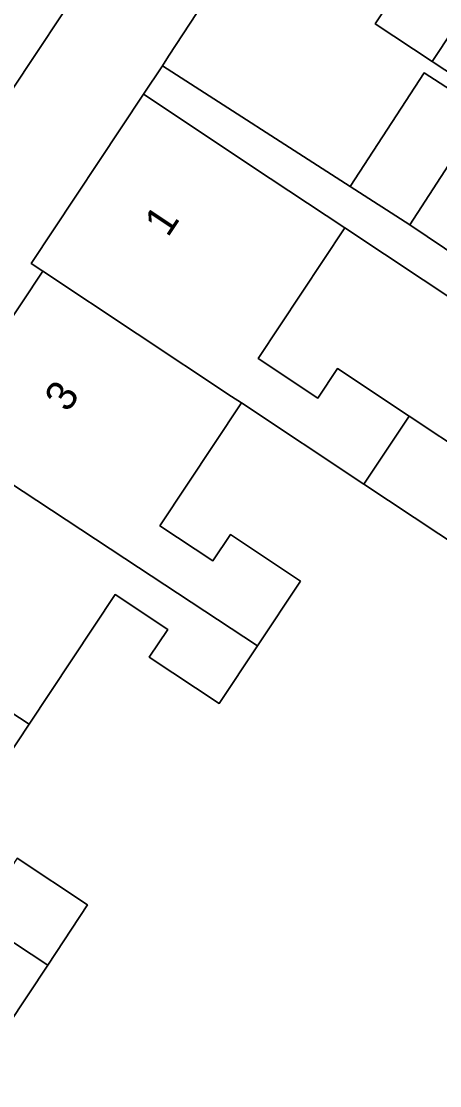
# Model space of a CAD drawing. Extents: x 159279 to 160377, y 384531 to 385888.
# Drawn here: x 160072.74 to 160086.51, y 384764.42 to 384799.43 of the extents above; entities that cross this region are included whole.
import ezdxf

# ---------------------------------------------------------------- set-up
doc = ezdxf.new("R2010")
doc.units = 0
for name, color, linetype in [('IMGEO_Erf', 7, 'Continuous'), ('IMGEO_Muur', 7, 'Continuous'), ('IMGEO_Pand', 7, 'Continuous'), ('IMGEO_Pand_nummerreeks', 7, 'Continuous'), ('IMGEO_Rijbaan_lokaal_open', 7, 'Continuous'), ('IMGEO_Voetpad_open', 7, 'Continuous')]:
    doc.layers.add(name, color=color, linetype=linetype)

msp = doc.modelspace()

# ---------------------------------------------------------------- linework, layer by layer
at = {"layer": 'IMGEO_Erf'}
for points in [[(160088.307, 384796.755), (160086.264, 384798.104), (160084.385, 384799.345), (160085.763, 384801.43), (160086.36, 384801.035), (160088.045, 384803.587), (160083.176, 384806.805), (160077.589, 384798.281), (160077.384, 384797.968), (160083.565, 384793.997), (160085.992, 384797.737), (160087.952, 384796.477), (160085.525, 384792.738), (160092.301, 384788.172)], [(160102.732, 384779.798), (160083.386, 384792.633), (160080.535, 384788.336), (160082.5, 384787.032), (160083.148, 384788.009), (160085.504, 384786.446), (160093.709, 384781.003)], [(160092.222, 384778.762), (160084.016, 384784.204), (160079.984, 384786.878), (160077.302, 384782.835), (160079.046, 384781.678), (160079.622, 384782.546), (160081.924, 384781.019), (160080.51, 384778.888), (160079.249, 384776.987), (160076.953, 384778.511), (160077.561, 384779.427), (160075.831, 384780.575), (160073.002, 384776.311), (160070.217, 384772.113)], [(160072.606, 384771.907), (160074.927, 384770.366), (160073.612, 384768.385), (160072.297, 384766.403)]]:
    msp.add_lwpolyline(points, dxfattribs=at)
at = {"layer": 'IMGEO_Muur'}
msp.add_lwpolyline([(160077.589, 384798.281), (160083.176, 384806.805)], dxfattribs=at)
at = {"layer": 'IMGEO_Pand'}
for points in [[(160093.591, 384809.214), (160087.449, 384813.272), (160083.176, 384806.805), (160088.045, 384803.587), (160086.36, 384801.035), (160085.763, 384801.43), (160084.385, 384799.345), (160086.264, 384798.104), (160089.046, 384802.317), (160089.269, 384802.779)], [(160094.57, 384798.449), (160098.946, 384805.101), (160099.442, 384805.853), (160093.823, 384809.566), (160093.591, 384809.214), (160089.269, 384802.779), (160089.046, 384802.317), (160086.264, 384798.104), (160088.307, 384796.755), (160089.766, 384798.964), (160093.345, 384796.597)], [(160085.992, 384797.737), (160083.565, 384793.997), (160085.525, 384792.738), (160087.952, 384796.477)], [(160073.074, 384791.463), (160073.448, 384791.215), (160079.663, 384787.091), (160079.984, 384786.878), (160084.016, 384784.204), (160085.504, 384786.446), (160083.148, 384788.009), (160082.5, 384787.032), (160080.535, 384788.336), (160083.386, 384792.633), (160080.932, 384794.261), (160076.766, 384797.026)], [(160069.904, 384785.875), (160076.145, 384781.764), (160080.51, 384778.888), (160081.924, 384781.019), (160079.622, 384782.546), (160079.046, 384781.678), (160077.302, 384782.835), (160079.984, 384786.878), (160079.663, 384787.091), (160073.448, 384791.215)], [(160085.504, 384786.446), (160084.016, 384784.204), (160092.222, 384778.762), (160093.709, 384781.003)], [(160066.43, 384780.64), (160072.683, 384776.521), (160073.002, 384776.311), (160075.831, 384780.575), (160077.561, 384779.427), (160076.953, 384778.511), (160079.249, 384776.987), (160080.51, 384778.888), (160076.145, 384781.764), (160069.904, 384785.875)], [(160062.956, 384775.405), (160069.22, 384771.278), (160073.612, 384768.385), (160074.927, 384770.366), (160072.606, 384771.907), (160071.971, 384770.949), (160070.217, 384772.113), (160073.002, 384776.311), (160072.683, 384776.521), (160066.43, 384780.64)], [(160068.747, 384769.847), (160070.463, 384768.673), (160069.866, 384767.773), (160070.377, 384767.434), (160072.185, 384766.234), (160072.297, 384766.403), (160073.612, 384768.385), (160069.22, 384771.278), (160062.956, 384775.405), (160059.437, 384770.102), (160065.642, 384765.859), (160065.958, 384765.643)]]:
    msp.add_lwpolyline(points, close=True, dxfattribs=at)
at = {"layer": 'IMGEO_Rijbaan_lokaal_open'}
msp.add_lwpolyline([(160069.473, 384799.019), (160072.413, 384797.127), (160074.896, 384800.887), (160071.966, 384802.842)], close=True, dxfattribs=at)
at = {"layer": 'IMGEO_Voetpad_open'}
for points in [[(160056.88, 384763.817), (160055.458, 384764.761), (160059.135, 384770.303), (160059.437, 384770.102), (160062.956, 384775.405), (160066.43, 384780.64), (160069.904, 384785.875), (160073.448, 384791.215), (160073.074, 384791.463), (160076.766, 384797.026), (160077.384, 384797.968), (160077.589, 384798.281), (160083.176, 384806.805)], [(160074.896, 384800.887), (160072.413, 384797.127)], [(160092.301, 384788.172), (160085.525, 384792.738), (160083.565, 384793.997), (160077.384, 384797.968), (160076.766, 384797.026), (160080.932, 384794.261), (160083.386, 384792.633), (160102.732, 384779.798), (160082.082, 384748.674), (160080.608, 384746.402), (160080.099, 384745.236), (160079.906, 384745.32), (160072.921, 384734.556), (160065.021, 384739.616), (160060.631, 384739.89), (160057.664, 384740.075), (160052.673, 384740.386), (160052.578, 384738.89), (160052.576, 384738.857), (160064.414, 384738.105), (160080.742, 384727.961), (160082.417, 384726.151)]]:
    msp.add_lwpolyline(points, dxfattribs=at)

# ---------------------------------------------------------------- texts
at = {"layer": 'IMGEO_Pand_nummerreeks'}
for s, rotation, p in [('1', 56.4289, (160077.564, 384792.296)), ('3', 56.431, (160074.278, 384786.533))]:
    msp.add_text(s, height=1, rotation=rotation, dxfattribs=at).set_placement(p)

doc.saveas('drawing.dxf')
